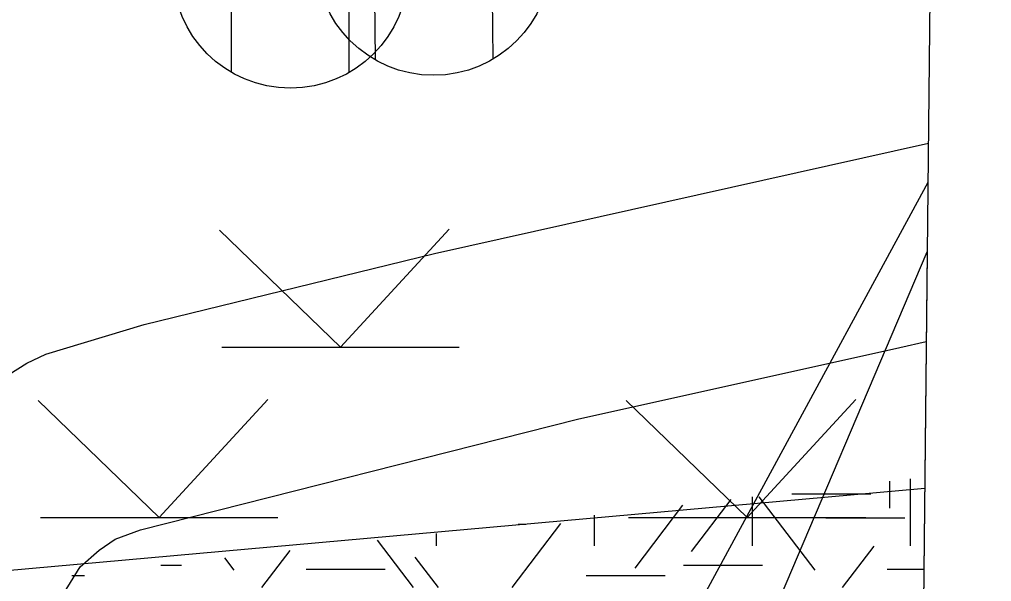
# Model space of a CAD drawing. Extents: x 419101 to 420177, y 4451541 to 4452254.
# Drawn here: x 420156.56 to 420173.1, y 4452125.29 to 4452134.86 of the extents above; entities that cross this region are included whole.
import ezdxf

# ---------------------------------------------------------------- set-up
doc = ezdxf.new("R2010")
doc.units = 0
for name, color, linetype in [('0_ÖNERİ_LEJAND', 7, 'Continuous'), ('2_KADASTRO', 7, 'Continuous'), ('3_HALİHAZIR', 7, 'Continuous'), ('Level 10', 7, 'Continuous'), ('Level 41', 7, 'Continuous'), ('Level 62', 7, 'Continuous')]:
    doc.layers.add(name, color=color, linetype=linetype)

msp = doc.modelspace()

# ---------------------------------------------------------------- linework, layer by layer
at = {"layer": '0_ÖNERİ_LEJAND'}
msp.add_lwpolyline([(419108.722, 4452245.778), (420173.096, 4452234.536), (420165.768, 4451540.511), (419101.295, 4451551.753)], close=True, dxfattribs=at)
at = {"layer": '2_KADASTRO'}
for points in [[(420171.881, 4452119.478), (420166.206, 4452117.272), (420172.002, 4452130.902)], [(420172.002, 4452130.902), (420171.881, 4452119.478)]]:
    msp.add_lwpolyline(points, dxfattribs=at)
at = {"layer": '3_HALİHAZIR'}
for p, q in [((420162.617, 4452134.169), (420162.591, 4452137.629)), ((420164.617, 4452134.184), (420164.591, 4452137.644)), ((420160.17, 4452133.957), (420160.172, 4452137.417)), ((420162.17, 4452133.956), (420162.172, 4452137.416)), ((420162.022, 4452129.281), (420159.962, 4452131.271)), ((420162.022, 4452129.281), (420163.872, 4452131.291)), ((420160.002, 4452129.281), (420164.042, 4452129.281)), ((420158.939, 4452126.382), (420156.879, 4452128.372)), ((420158.939, 4452126.382), (420160.789, 4452128.392)), ((420168.939, 4452126.382), (420166.879, 4452128.372)), ((420168.939, 4452126.382), (420170.789, 4452128.392)), ((420156.919, 4452126.382), (420160.959, 4452126.382)), ((420166.919, 4452126.382), (420170.959, 4452126.382))]:
    msp.add_line(p, q, dxfattribs=at)
for points in [[(420147.958, 4452125.065), (420150.531, 4452124.949), (420151.784, 4452124.884), (420152.488, 4452124.89), (420152.993, 4452124.991), (420153.495, 4452125.238), (420153.869, 4452125.59), (420154.475, 4452126.527), (420155.15, 4452127.631), (420155.563, 4452128.128), (420155.825, 4452128.386), (420156.07, 4452128.592), (420156.382, 4452128.819), (420156.687, 4452129.009), (420157.01, 4452129.164), (420158.684, 4452129.666), (420163.623, 4452130.873), (420172.022, 4452132.754)], [(420171.666, 4452116.417), (420170.692, 4452116.13), (420168.642, 4452115.957), (420166.888, 4452116.059), (420161.999, 4452116.537), (420159.734, 4452116.822), (420159.275, 4452117.008), (420158.742, 4452117.339), (420158.45, 4452117.673), (420158.096, 4452118.222), (420157.832, 4452118.786), (420157.45, 4452119.998), (420157.18, 4452121.733), (420156.982, 4452123.843), (420157.065, 4452124.463), (420157.309, 4452125.084), (420157.597, 4452125.544), (420157.916, 4452125.827), (420158.192, 4452126.013), (420158.619, 4452126.173), (420166.056, 4452128.056), (420171.535, 4452129.275), (420171.986, 4452129.378)]]:
    msp.add_lwpolyline(points, dxfattribs=at)
for centre in [(420163.604, 4452135.906), (420161.171, 4452135.686)]:
    msp.add_circle(centre, 2, dxfattribs=at)
at = {"layer": 'Level 10'}
msp.add_lwpolyline([(420172.015, 4452132.085), (420166.354, 4452121.651), (420154.084, 4452107.454), (420148.992, 4452104.466), (420135.121, 4452100.775), (420128.273, 4452100.775), (420088.864, 4452103.747), (420090.277, 4452157.648), (420080.445, 4452158.44), (420077.635, 4452160.901), (420080.093, 4452171.272), (420094.784, 4452215.574)], dxfattribs=at)
at = {"layer": 'Level 41'}
for p, q in [((420171.361, 4452127.002), (420171.361, 4452126.545)), ((420171.715, 4452125.9), (420171.715, 4452127.043)), ((420169.7, 4452126.784), (420171.043, 4452126.784)), ((420167.993, 4452125.803), (420168.667, 4452126.691)), ((420169.029, 4452125.9), (420169.029, 4452126.733)), ((420170.096, 4452125.489), (420169.146, 4452126.738)), ((420167.033, 4452125.524), (420167.848, 4452126.596)), ((420164.942, 4452125.191), (420165.771, 4452126.282)), ((420166.343, 4452125.9), (420166.343, 4452126.423)), ((420170.279, 4452126.377), (420171.622, 4452126.377)), ((420163.657, 4452125.9), (420163.657, 4452126.113)), ((420165.045, 4452126.273), (420165.176, 4452126.273)), ((420163.266, 4452125.191), (420162.654, 4452125.997)), ((420160.683, 4452125.191), (420161.166, 4452125.825)), ((420161.836, 4452125.9), (420161.836, 4452125.903)), ((420170.562, 4452125.191), (420171.099, 4452125.897)), ((420160.217, 4452125.489), (420160.058, 4452125.698)), ((420163.689, 4452125.191), (420163.295, 4452125.709)), ((420158.969, 4452125.572), (420159.32, 4452125.572)), ((420161.439, 4452125.503), (420162.782, 4452125.503)), ((420167.856, 4452125.572), (420169.199, 4452125.572)), ((420171.318, 4452125.503), (420171.945, 4452125.503)), ((420157.452, 4452125.397), (420157.668, 4452125.397)), ((420166.204, 4452125.397), (420167.547, 4452125.397))]:
    msp.add_line(p, q, dxfattribs=at)
at = {"layer": 'Level 62'}
msp.add_lwpolyline([(420054.845, 4452102.761), (420054.999, 4452103.752), (420063.603, 4452102.816), (420071.375, 4452104.142), (420071.341, 4452102.915), (420083.639, 4452105.011), (420084.46, 4452106.077), (420109.119, 4452109.905), (420109.141, 4452110.697), (420133.851, 4452112.68), (420137.379, 4452117.969), (420152.234, 4452119.439), (420153.425, 4452125.223), (420171.96, 4452126.88)], dxfattribs=at)

doc.saveas('drawing.dxf')
